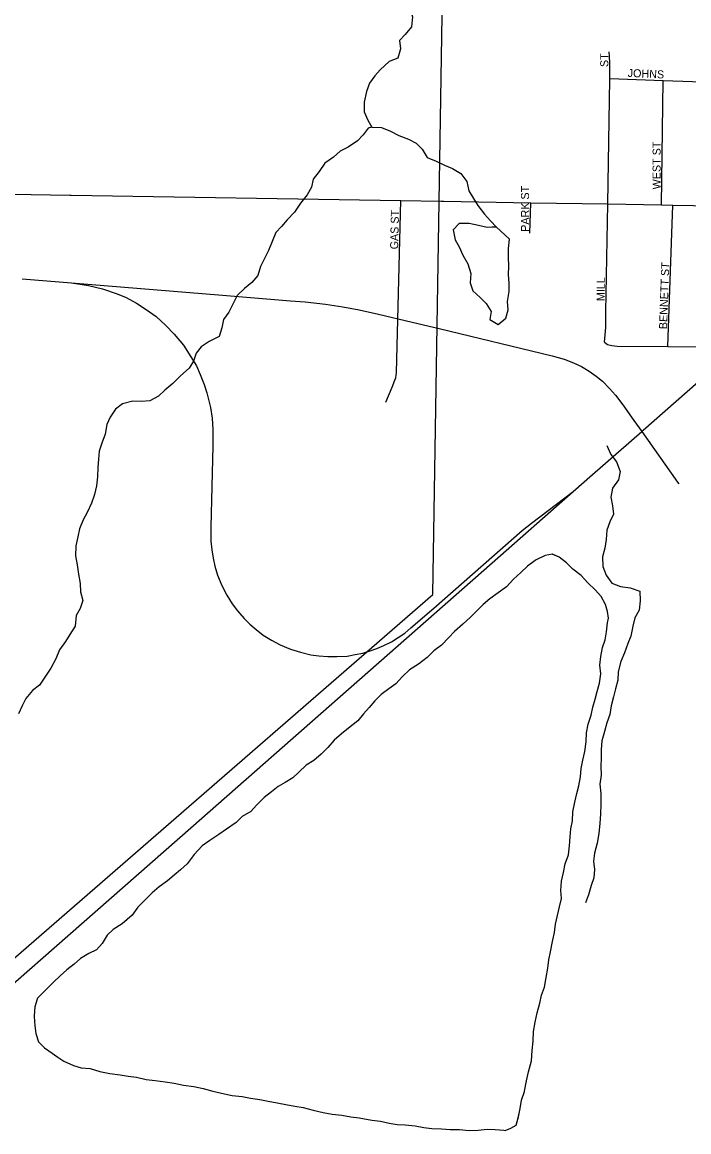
# Model space of a CAD drawing. Extents: x 1857828 to 2277390, y 930619 to 1324581.
# Drawn here: x 2040157 to 2044303, y 1148639 to 1155545 of the extents above; entities that cross this region are included whole.
import ezdxf

# ---------------------------------------------------------------- set-up
doc = ezdxf.new("R2010")
doc.units = 0
for name, color, linetype in [('GM_X_City_Street', 7, 'Continuous'), ('GM_X_City_Street_Text', 7, 'Continuous'), ('GM_X_Corporation', 7, 'Continuous'), ('GM_X_Minor_Lake', 7, 'Continuous'), ('GM_X_Minor_River', 7, 'Continuous'), ('GM_X_Rail_Line', 7, 'Continuous'), ('GM_X_State_Route', 7, 'Continuous'), ('GM_X_Township_Subdivision', 7, 'Continuous'), ('GM_X_Township_Subdivision_Text', 7, 'Continuous')]:
    doc.layers.add(name, color=color, linetype=linetype)

msp = doc.modelspace()

# ---------------------------------------------------------------- linework, layer by layer
at = {"layer": 'GM_X_City_Street'}
for points in [[(2043811.8, 1155200.5), (2043812.6, 1155291.7), (2043810.2, 1155331.8), (2043807.9, 1155359.8)], [(2043779.2, 1153553.4), (2043786.2, 1153643.7), (2043787.2, 1153741.9), (2043798.6, 1154413.4), (2043811.7, 1155189.5), (2043811.8, 1155193.5), (2043811.8, 1155200.2), (2043811.8, 1155200.5)], [(2043811.8, 1155193.5), (2044142.8, 1155181.4), (2044326.8, 1155174.7), (2044459, 1155172.1), (2044607.3, 1155167.9), (2044767.6, 1155163.3), (2045058.9, 1155156.3), (2045467, 1155146.4), (2045767.6, 1155139.5), (2045789.7, 1155135.7), (2045817.8, 1155130), (2045838, 1155116.2), (2045876.4, 1155082.5), (2046007.5, 1154941.4)], [(2044132.4, 1154407.8), (2044142.8, 1155181.4)], [(2043314.2, 1154231.2), (2043320.7, 1154421.3)], [(2044172.1, 1153526.2), (2044202.7, 1154406.7)], [(2043779.2, 1153553.4), (2043797.4, 1153539.5), (2043823.5, 1153531.7), (2043857.6, 1153528.1), (2044172.1, 1153526.2), (2044655.3, 1153523.4)]]:
    msp.add_lwpolyline(points, dxfattribs=at)
at = {"layer": 'GM_X_Corporation'}
msp.add_lwpolyline([(2039137.6, 1148876.7), (2042710.8, 1151982.5), (2042812.4, 1158289.2), (2042919.7, 1158829.7), (2043007.2, 1159243.4), (2045293.6, 1159201.4), (2046338.3, 1159201.3), (2046340.4, 1159635.1), (2048081.4, 1159634.9), (2049643.9, 1159631.8), (2049624, 1158252.2), (2049774.1, 1150527.2), (2046245.6, 1150587.5), (2046234.4, 1149842.5), (2046407, 1149826.6), (2046727.6, 1149564.4), (2046960.7, 1149400.2), (2046226.1, 1149426.7), (2046218.5, 1149012.5), (2047534.4, 1148983.6), (2047969.1, 1148678.7), (2046213.2, 1148694.1), (2046182.6, 1146871.8)], dxfattribs=at)
at = {"layer": 'GM_X_Minor_Lake'}
for points in [[(2043104.6, 1154271.3), (2043048.1, 1154267.2), (2042995.7, 1154278.7), (2042937.3, 1154292.2), (2042875, 1154291.5), (2042837.2, 1154253), (2042850, 1154190.9), (2042874.6, 1154147.1), (2042897.3, 1154095.1), (2042928, 1154041.3), (2042946.8, 1153981.3), (2042943.4, 1153923.1)], [(2043107, 1154268), (2043048.1, 1154267.2), (2042995.7, 1154278.7), (2042937.3, 1154292.2), (2042875, 1154291.5), (2042837.2, 1154253), (2042850, 1154190.9), (2042874.6, 1154147.1), (2042897.3, 1154095.1), (2042928, 1154041.3), (2042946.8, 1153981.3), (2042943.4, 1153923.1)], [(2042943.4, 1153923.1), (2042960.1, 1153873.1), (2043004.8, 1153831.4), (2043043.4, 1153793.7), (2043074.1, 1153743.8), (2043064.6, 1153693.6), (2043117.2, 1153664), (2043165, 1153702.6), (2043180.5, 1153755), (2043175.9, 1153807.1), (2043185.2, 1153867.4), (2043186.7, 1153919.6), (2043182, 1153973.7), (2043183.5, 1154025.9), (2043180.8, 1154082), (2043182.2, 1154136.2), (2043187.6, 1154194.5), (2043104.6, 1154271.3)], [(2043454.8, 1152232.9), (2043410.6, 1152226.4), (2043352.7, 1152197.7), (2043346.7, 1152193.6), (2043298.9, 1152159), (2043259.1, 1152120.5), (2043213.3, 1152077.9), (2043169.6, 1152031.3), (2043117.8, 1151992.6), (2043066, 1151955.9), (2043024.2, 1151919.4), (2042982.4, 1151878.8), (2042944.6, 1151842.3), (2042896.9, 1151797.6), (2042845.2, 1151753), (2042811.4, 1151714.5), (2042765.7, 1151667.9), (2042717.9, 1151631.2), (2042676.1, 1151590.7), (2042622.3, 1151550), (2042566.5, 1151513.3), (2042522.7, 1151472.7), (2042481, 1151426.1), (2042437.1, 1151395.5), (2042389.3, 1151360.9), (2042349.6, 1151320.4), (2042315.8, 1151279.9), (2042280.1, 1151239.4), (2042244.4, 1151196.9), (2042186.6, 1151150.1), (2042142.8, 1151115.5), (2042097, 1151076.9), (2042057.3, 1151030.4), (2042015.6, 1150989.8), (2041971.8, 1150949.2), (2041923.9, 1150920.6), (2041878.2, 1150876), (2041840.4, 1150841.5), (2041792.5, 1150812.9), (2041748.5, 1150788.3), (2041706.7, 1150753.8), (2041662.9, 1150719.2), (2041615.2, 1150670.6), (2041579.5, 1150632.1), (2041525.5, 1150601.4), (2041487.8, 1150562.9), (2041427.9, 1150522.1), (2041380.1, 1150489.5), (2041324.2, 1150450.8), (2041276.4, 1150418.2), (2041226.7, 1150365.5), (2041183.1, 1150306.8), (2041141.4, 1150268.3), (2041101.5, 1150235.7), (2041061.7, 1150201.2), (2041009.9, 1150162.5), (2040966.1, 1150126), (2040924.3, 1150085.4), (2040876.6, 1150036.7), (2040841, 1149986.2), (2040779.3, 1149933.4), (2040723.5, 1149896.7), (2040685.7, 1149862.2), (2040654.1, 1149809.7), (2040618.3, 1149771.1), (2040572.4, 1149748.6), (2040520.5, 1149717.9), (2040480.7, 1149681.4), (2040434.8, 1149646.8), (2040393, 1149610.3), (2040351.3, 1149569.7), (2040299.6, 1149519), (2040251.9, 1149470.3), (2040250, 1149464.3), (2040236.4, 1149416), (2040231, 1149359.7), (2040231.1, 1149355.7), (2040235.8, 1149297.6), (2040242.3, 1149249.5), (2040259, 1149199.5), (2040295.6, 1149161.8), (2040321.9, 1149142), (2040378.6, 1149102.4), (2040417.1, 1149078.8), (2040475.7, 1149051.3), (2040524.1, 1149037.8), (2040580.4, 1149032.3), (2040640.9, 1149014.9), (2040701.3, 1149001.5), (2040765.7, 1148994.1), (2040816.1, 1148984.6), (2040868.4, 1148979.2), (2040928.9, 1148963.8), (2040983.2, 1148958.3), (2041045.6, 1148948.9), (2041102, 1148941.5), (2041160.4, 1148928.1), (2041224.8, 1148920.7), (2041283.3, 1148907.3)], [(2043454.3, 1152232.8), (2043454.8, 1152232.9), (2043454.8, 1152232.9), (2043410.6, 1152226.4), (2043352.7, 1152197.7), (2043346.7, 1152193.6), (2043298.9, 1152159), (2043259.1, 1152120.5), (2043213.3, 1152077.9), (2043169.6, 1152031.3), (2043117.8, 1151992.6), (2043066, 1151955.9), (2043024.2, 1151919.4), (2042982.4, 1151878.8), (2042944.6, 1151842.3), (2042896.9, 1151797.6), (2042845.2, 1151753), (2042811.4, 1151714.5), (2042765.7, 1151667.9), (2042717.9, 1151631.2), (2042676.1, 1151590.7), (2042622.3, 1151550), (2042566.5, 1151513.3), (2042522.7, 1151472.7), (2042481, 1151426.1), (2042437.1, 1151395.5), (2042389.3, 1151360.9), (2042349.6, 1151320.4), (2042315.8, 1151279.9), (2042280.1, 1151239.4), (2042244.4, 1151196.9), (2042186.6, 1151150.1), (2042142.8, 1151115.5), (2042097, 1151076.9), (2042057.3, 1151030.4), (2042015.6, 1150989.8), (2041971.8, 1150949.2), (2041923.9, 1150920.6), (2041878.2, 1150876), (2041840.4, 1150841.5), (2041792.5, 1150812.9), (2041748.5, 1150788.3), (2041706.7, 1150753.8), (2041662.9, 1150719.2), (2041615.2, 1150670.6), (2041579.5, 1150632.1), (2041525.5, 1150601.4), (2041487.8, 1150562.9), (2041427.9, 1150522.1), (2041380.1, 1150489.5), (2041324.2, 1150450.8), (2041276.4, 1150418.2), (2041226.7, 1150365.5), (2041183.1, 1150306.8), (2041141.4, 1150268.3), (2041101.5, 1150235.7), (2041061.7, 1150201.2), (2041009.9, 1150162.5), (2040966.1, 1150126), (2040924.3, 1150085.4), (2040876.6, 1150036.7), (2040841, 1149986.2), (2040779.3, 1149933.4), (2040723.5, 1149896.7), (2040685.7, 1149862.2), (2040654.1, 1149809.7), (2040618.3, 1149771.1), (2040572.4, 1149748.6), (2040520.5, 1149717.9), (2040480.7, 1149681.4), (2040434.8, 1149646.8), (2040393, 1149610.3), (2040351.3, 1149569.7), (2040299.6, 1149519), (2040251.9, 1149470.3), (2040250, 1149464.3), (2040236.4, 1149416), (2040231, 1149359.7), (2040231.1, 1149355.7), (2040235.8, 1149297.6), (2040242.3, 1149249.5), (2040259, 1149199.5), (2040295.6, 1149161.8), (2040321.9, 1149142), (2040378.6, 1149102.4), (2040417.1, 1149078.8), (2040475.7, 1149051.3), (2040524.1, 1149037.8), (2040580.4, 1149032.3), (2040640.9, 1149014.9), (2040701.3, 1149001.5), (2040765.7, 1148994.1), (2040816.1, 1148984.6), (2040868.4, 1148979.2), (2040928.9, 1148963.8), (2040983.2, 1148958.3), (2041045.6, 1148948.9), (2041102, 1148941.5), (2041160.4, 1148928.1), (2041224.8, 1148920.7), (2041283.3, 1148907.3)], [(2043281.2, 1148890.1), (2043281.2, 1148892.1), (2043294.6, 1148956.5), (2043306, 1149012.8), (2043325.3, 1149081.2), (2043328.6, 1149145.5), (2043334, 1149203.7), (2043337.3, 1149263.9), (2043346.8, 1149320.2), (2043360.2, 1149378.6), (2043375.6, 1149438.9), (2043387.1, 1149489.2), (2043404.6, 1149539.6), (2043416, 1149599.9), (2043425.4, 1149656.2), (2043432.8, 1149708.4), (2043442.3, 1149758.7), (2043455.7, 1149823), (2043467.1, 1149879.3), (2043474.6, 1149931.6), (2043486, 1149983.9), (2043499.5, 1150038.2), (2043511, 1150090.5), (2043506.4, 1150140.6), (2043511.8, 1150198.8), (2043523.2, 1150253.1), (2043534.7, 1150305.4), (2043554.2, 1150361.8), (2043561.6, 1150418.1), (2043564.9, 1150474.3), (2043568.4, 1150524.5), (2043579.9, 1150574.8), (2043581.3, 1150631), (2043594.7, 1150689.3), (2043606.1, 1150743.6), (2043619.7, 1150791.9), (2043629.1, 1150848.2), (2043634.5, 1150900.4), (2043644, 1150950.7), (2043655.5, 1151005), (2043664.8, 1151065.3), (2043666.2, 1151121.5), (2043677.7, 1151175.8), (2043695.1, 1151232.2), (2043706.6, 1151282.4), (2043720.2, 1151330.7), (2043733.7, 1151379), (2043747.2, 1151431.3), (2043756.6, 1151489.6), (2043749.9, 1151543.8), (2043755.4, 1151596), (2043766.8, 1151652.3), (2043782.3, 1151700.6), (2043791.8, 1151750.9), (2043797.2, 1151807.1), (2043802.9, 1151835.2), (2043796.4, 1151877.3), (2043785.9, 1151921.3), (2043757.2, 1151969.2), (2043722.6, 1152009), (2043675.9, 1152054.6), (2043633.1, 1152100.3), (2043582.5, 1152139.9), (2043541.8, 1152179.6), (2043497.2, 1152215.3), (2043454.8, 1152232.9)], [(2043281.2, 1148890.1), (2043281.2, 1148892.1), (2043294.6, 1148956.5), (2043306, 1149012.8), (2043325.3, 1149081.2), (2043328.6, 1149145.5), (2043334, 1149203.7), (2043337.3, 1149263.9), (2043346.8, 1149320.2), (2043360.2, 1149378.6), (2043375.6, 1149438.9), (2043387.1, 1149489.2), (2043404.6, 1149539.6), (2043416, 1149599.9), (2043425.4, 1149656.2), (2043432.8, 1149708.4), (2043442.3, 1149758.7), (2043455.7, 1149823), (2043467.1, 1149879.3), (2043474.6, 1149931.6), (2043486, 1149983.9), (2043499.5, 1150038.2), (2043511, 1150090.5), (2043506.4, 1150140.6), (2043511.8, 1150198.8), (2043523.2, 1150253.1), (2043534.7, 1150305.4), (2043554.2, 1150361.8), (2043561.6, 1150418.1), (2043564.9, 1150474.3), (2043568.4, 1150524.5), (2043579.9, 1150574.8), (2043581.3, 1150631), (2043594.7, 1150689.3), (2043606.1, 1150743.6), (2043619.7, 1150791.9), (2043629.1, 1150848.2), (2043634.5, 1150900.4), (2043644, 1150950.7), (2043655.5, 1151005), (2043664.8, 1151065.3), (2043666.2, 1151121.5), (2043677.7, 1151175.8), (2043695.1, 1151232.2), (2043706.6, 1151282.4), (2043720.2, 1151330.7), (2043733.7, 1151379), (2043747.2, 1151431.3), (2043756.6, 1151489.6), (2043749.9, 1151543.8), (2043755.4, 1151596), (2043766.8, 1151652.3), (2043782.3, 1151700.6), (2043791.8, 1151750.9), (2043797.2, 1151807.1), (2043802.9, 1151835.2), (2043796.4, 1151877.3), (2043785.9, 1151921.3), (2043757.2, 1151969.2), (2043722.6, 1152009), (2043675.9, 1152054.6), (2043633.1, 1152100.3), (2043582.5, 1152139.9), (2043541.8, 1152179.6), (2043497.2, 1152215.3), (2043454.2, 1152232.8)], [(2041283.3, 1148907.3), (2041343.7, 1148891.8), (2041396.1, 1148878.4), (2041462.6, 1148865), (2041525, 1148857.6), (2041577.3, 1148848.1), (2041635.7, 1148838.7), (2041686.1, 1148829.2), (2041742.5, 1148819.8), (2041796.9, 1148808.3), (2041853.3, 1148798.9), (2041903.6, 1148789.4), (2041966.1, 1148774), (2042028.6, 1148758.6), (2042084.9, 1148749.1), (2042145.3, 1148741.8), (2042201.7, 1148732.3), (2042252, 1148724.8), (2042332.6, 1148711.6), (2042384.9, 1148704.1), (2042439.3, 1148692.7), (2042489.7, 1148683.2), (2042539.9, 1148681.7), (2042600.3, 1148676.3), (2042654.7, 1148664.8), (2042705, 1148659.3), (2042765.3, 1148658), (2042819.6, 1148652.5), (2042875.9, 1148653.1), (2042936.3, 1148647.7), (2042992.5, 1148648.3), (2043048.7, 1148654.9), (2043099, 1148653.4), (2043153.3, 1148648), (2043161.4, 1148646.1), (2043161.4, 1148646.1), (2043195.4, 1148660.5), (2043229.3, 1148680.9), (2043244.8, 1148732.6), (2043254.3, 1148783.5), (2043261.8, 1148835.8), (2043281.2, 1148890.1)], [(2041283.3, 1148907.3), (2041343.7, 1148891.8), (2041396.1, 1148878.4), (2041462.6, 1148865), (2041525, 1148857.6), (2041577.3, 1148848.1), (2041635.7, 1148838.7), (2041686.1, 1148829.2), (2041742.5, 1148819.8), (2041796.9, 1148808.3), (2041853.3, 1148798.9), (2041903.6, 1148789.4), (2041966.1, 1148774), (2042028.6, 1148758.6), (2042084.9, 1148749.1), (2042145.3, 1148741.8), (2042201.7, 1148732.3), (2042252, 1148724.8), (2042332.6, 1148711.6), (2042384.9, 1148704.1), (2042439.3, 1148692.7), (2042489.7, 1148683.2), (2042539.9, 1148681.7), (2042600.3, 1148676.3), (2042654.7, 1148664.8), (2042705, 1148659.3), (2042765.3, 1148658), (2042819.6, 1148652.5), (2042875.9, 1148653.1), (2042936.3, 1148647.7), (2042992.5, 1148648.3), (2043048.7, 1148654.9), (2043099, 1148653.4), (2043153.3, 1148648), (2043161.4, 1148646.1), (2043161.4, 1148646.1), (2043195.4, 1148660.5), (2043229.3, 1148680.9), (2043244.8, 1148733.2), (2043244.8, 1148733.2), (2043244.8, 1148733.2), (2043254.3, 1148783.5), (2043261.8, 1148835.8), (2043281.2, 1148890.1)]]:
    msp.add_lwpolyline(points, dxfattribs=at)
at = {"layer": 'GM_X_Minor_River'}
for points in [[(2042517.2, 1155923.6), (2042504.9, 1155871.5), (2042539, 1155825.2), (2042476.6, 1155811.4), (2042430.2, 1155789.5), (2042442.1, 1155729.3), (2042506.4, 1155707), (2042550.6, 1155682.7), (2042570.5, 1155628.5), (2042584.4, 1155578.2), (2042578.2, 1155516.1), (2042539.8, 1155468.1), (2042503.5, 1155430.1), (2042509.4, 1155377.9), (2042493.1, 1155319.8), (2042438.7, 1155299.9), (2042384.3, 1155247.9), (2042349.9, 1155209.9), (2042317.6, 1155165.9), (2042299.3, 1155113.8), (2042283.1, 1155047.7), (2042284.9, 1154987.5), (2042306.8, 1154935.2)], [(2042330.6, 1154891.9), (2042308.7, 1154885.1), (2042278.4, 1154843), (2042242, 1154807.1), (2042183.6, 1154767.1), (2042135.2, 1154741.2), (2042092.9, 1154705.3), (2042038.5, 1154667.4), (2042004.1, 1154615.3), (2041965.8, 1154567.3), (2041955.5, 1154517.2), (2041929.2, 1154469.1), (2041888.9, 1154419.1), (2041850.5, 1154363.1), (2041806.1, 1154315.1), (2041769.7, 1154273.1), (2041735.4, 1154235.1), (2041711.1, 1154179), (2041688.8, 1154122.9), (2041664.5, 1154074.8), (2041640.2, 1154024.8), (2041621.9, 1153968.7), (2041585.6, 1153924.6), (2041539.2, 1153886.7), (2041494.8, 1153842.7), (2041468.5, 1153794.7), (2041442.2, 1153740.6), (2041409.9, 1153694.6), (2041399.7, 1153642.4), (2041381.4, 1153588.3), (2041319, 1153556.5), (2041270.6, 1153524.5), (2041238.3, 1153484.5), (2041222, 1153434.4), (2041195.8, 1153390.4), (2041141.3, 1153344.4), (2041094.9, 1153296.4), (2041044.5, 1153254.5), (2041004.1, 1153216.5), (2040951.8, 1153188.6), (2040899.5, 1153182.8), (2040845.2, 1153185), (2040780.8, 1153169.2), (2040738.4, 1153135.3), (2040704.1, 1153087.2), (2040683.8, 1153041.2), (2040673.6, 1152981), (2040653.3, 1152924.9), (2040635, 1152874.8), (2040630.8, 1152824.6), (2040626.7, 1152772.5), (2040624.5, 1152714.3), (2040620.2, 1152658.1), (2040606, 1152604), (2040587.7, 1152551.9), (2040561.4, 1152493.8), (2040537.1, 1152447.8), (2040512.8, 1152391.6), (2040502.6, 1152341.5), (2040490.3, 1152285.4), (2040488.1, 1152223.2), (2040498, 1152167), (2040507.9, 1152108.7), (2040517.7, 1152050.5), (2040519.6, 1151998.3), (2040533.5, 1151946.1), (2040517.2, 1151896), (2040493, 1151851.9), (2040486.7, 1151785.7), (2040454.4, 1151733.7), (2040426.1, 1151689.6), (2040389.7, 1151637.6), (2040365.4, 1151581.5), (2040335, 1151523.4), (2040302.7, 1151473.4), (2040264.3, 1151419.3), (2040222, 1151385.4), (2040179.6, 1151335.4), (2040157.3, 1151289.3), (2040135, 1151239.2)], [(2042306.8, 1154935.2), (2042330.8, 1154891), (2042391.1, 1154888.8), (2042447.4, 1154866.5), (2042499.6, 1154840.2), (2042559.8, 1154815.9), (2042608, 1154791.6), (2042644.1, 1154755.3), (2042676.1, 1154703), (2042732.3, 1154678.7), (2042784.5, 1154654.5), (2042832.7, 1154634.2), (2042884.9, 1154601.9), (2042923, 1154553.6), (2042934.8, 1154495.4), (2042964.8, 1154447.1), (2042990.8, 1154402.8), (2043032.9, 1154350.5), (2043069, 1154308.2), (2043107, 1154268)], [(2043792.9, 1152910.6), (2043817.6, 1152854.7), (2043854.3, 1152809), (2043875.1, 1152749), (2043865.6, 1152696.7), (2043828, 1152644.1), (2043818.6, 1152587.9), (2043829.3, 1152533.8), (2043833.9, 1152481.7), (2043812.3, 1152435.3), (2043792.8, 1152382.9), (2043789.4, 1152324.7), (2043780, 1152270.4), (2043766.5, 1152216.1), (2043769.2, 1152157.9), (2043789.9, 1152102), (2043824.6, 1152054.2), (2043879.1, 1152032.7), (2043937.5, 1152023.3), (2043998, 1152003.8), (2044000.7, 1151943.7), (2043993.3, 1151885.4), (2043967.7, 1151837), (2043954.2, 1151784.7), (2043942.9, 1151724.3), (2043923.3, 1151678), (2043903.8, 1151619.6), (2043880.3, 1151565.2), (2043863, 1151500.8), (2043861.5, 1151448.6), (2043848.1, 1151396.3), (2043834.5, 1151346), (2043821.1, 1151289.7), (2043811.7, 1151235.4), (2043792.2, 1151183), (2043778.7, 1151130.7), (2043761.2, 1151072.3), (2043757.8, 1151018.1), (2043758.4, 1150963.9), (2043755, 1150913.7), (2043757.6, 1150857.6), (2043750.2, 1150801.3), (2043754.9, 1150743.2), (2043755.6, 1150677), (2043754.3, 1150614.8), (2043748.9, 1150558.5), (2043743.6, 1150496.2), (2043732.2, 1150435.9), (2043716.8, 1150373.6), (2043711.3, 1150323.3), (2043716, 1150271.2), (2043712.5, 1150219), (2043695, 1150170.7), (2043679.5, 1150114.3), (2043660, 1150063.9)]]:
    msp.add_lwpolyline(points, dxfattribs=at)
at = {"layer": 'GM_X_Rail_Line'}
for points in [[(2040157.2, 1153946.6), (2040463.8, 1153922.5)], [(2040463.8, 1153922.5), (2040570.4, 1153905.4), (2040656.2, 1153885.7), (2040746.8, 1153854.5), (2040802.8, 1153830.9), (2040867.4, 1153794.9), (2040928.5, 1153756.4), (2040989.6, 1153713), (2041049.3, 1153659.3), (2041103, 1153603.6), (2041160.2, 1153533.5), (2041206.8, 1153461.8), (2041240.5, 1153404.8), (2041264.8, 1153352.7), (2041289.1, 1153289.8), (2041306.4, 1153236.8), (2041328.5, 1153147.3), (2041337.9, 1153080.4), (2041343.2, 1153009.7), (2041343.2, 1152908.4), (2041331.2, 1152401.8), (2041331.2, 1152315), (2041335.8, 1152261.3), (2041344.9, 1152208.4), (2041355.9, 1152159.5), (2041371.5, 1152103.9), (2041398.6, 1152039.5), (2041429.4, 1151977.6), (2041463.3, 1151925), (2041496.5, 1151880.9), (2041537.4, 1151832.8), (2041572.8, 1151798.6), (2041612, 1151764.3), (2041656.5, 1151730), (2041707.7, 1151698.3), (2041762.4, 1151668.6), (2041826, 1151642.8), (2041887.8, 1151623.4), (2041952.1, 1151608.2), (2042003, 1151601.1), (2042058.4, 1151595.8), (2042114.2, 1151595.8), (2042178.9, 1151599.8), (2042228.3, 1151608.5), (2042274.9, 1151618.4), (2042322.3, 1151632.9), (2042363.2, 1151646.7), (2042406.3, 1151665.4), (2042453, 1151689.1), (2042496.4, 1151715.2), (2042536, 1151742.8), (2042575.2, 1151774.5), (2042716.9, 1151898.4), (2043266.6, 1152380.1), (2043325.7, 1152426.6), (2043583.2, 1152624)], [(2040463.8, 1153922.5), (2041402.9, 1153845.6), (2041825.8, 1153811.2), (2041916.8, 1153803.5), (2042043, 1153790.1), (2042152.1, 1153773.6), (2042253.8, 1153753.9), (2042372.5, 1153726.4), (2042582.8, 1153676.9), (2042751, 1153637.8)], [(2044019.1, 1153004.6), (2045113.8, 1153967.1)], [(2042751, 1153637.8), (2043453.7, 1153468.6), (2043527.1, 1153446.6), (2043586.5, 1153424.6), (2043635.9, 1153400.7), (2043682.3, 1153373.2), (2043727.8, 1153341.3), (2043765.7, 1153309.8), (2043810.6, 1153264.4), (2043847, 1153223.5), (2043893.5, 1153162.6), (2043961.8, 1153065.3), (2044011.3, 1152997.7)], [(2043583.2, 1152624), (2043703.3, 1152729.3), (2044011.3, 1152997.7)], [(2044011.3, 1152997.7), (2044019.1, 1153004.6)], [(2044011.3, 1152997.7), (2044232.8, 1152681.9)], [(2044232.8, 1152681.9), (2044240, 1152671.8)], [(2025004.7, 1140171.3), (2027629.9, 1141631.1), (2027992.5, 1141830.6), (2029239.8, 1142522), (2030794.4, 1143382.6), (2031404.2, 1143721), (2032730.2, 1144452.7), (2034158.4, 1145243), (2036470.8, 1146528.5), (2036729.1, 1146685.6), (2036880.2, 1146786.8), (2036991.5, 1146865.9), (2037094.2, 1146941.1), (2037181.7, 1147008.2), (2037262.8, 1147074.3), (2037904.9, 1147632.3), (2039282.6, 1148842.1), (2041205.2, 1150530.7), (2041428.9, 1150727.6), (2043079.8, 1152179.1), (2043583.2, 1152624)]]:
    msp.add_lwpolyline(points, dxfattribs=at)
at = {"layer": 'GM_X_State_Route'}
for points in [[(2039250.5, 1154488.5), (2040453.9, 1154468.6), (2040460.8, 1154468.5)], [(2040460.8, 1154468.5), (2042513, 1154434.6), (2042762.6, 1154430.5), (2042778.9, 1154430.2)], [(2042778.9, 1154430.2), (2043320.7, 1154421.3), (2043798.6, 1154413.4), (2044132.4, 1154407.8), (2044202.7, 1154406.7), (2044587.3, 1154400.3), (2045042.2, 1154392.8), (2045356.7, 1154387.6), (2045509.6, 1154385.1)]]:
    msp.add_lwpolyline(points, dxfattribs=at)
at = {"layer": 'GM_X_Township_Subdivision'}
msp.add_lwpolyline([(2042417.9, 1153179), (2042457.4, 1153273.5), (2042475.1, 1153315.8), (2042481, 1153331.9), (2042484.8, 1153364), (2042513, 1154434.6)], dxfattribs=at)

# ---------------------------------------------------------------- texts
at = {"layer": 'GM_X_City_Street_Text'}
for s, rotation, p in [('ST', 90, (2043802.2, 1155265.3)), ('JOHNS', 357.33358, (2043922, 1155204.3)), ('WEST ST', 90, (2044127.7, 1154504.1)), ('PARK ST', 90, (2043309.4, 1154240.1)), ('BENNETT ST', 87.9311, (2044167.4, 1153633.2)), ('MILL', 90, (2043780.2, 1153808.9))]:
    msp.add_text(s, height=50, rotation=rotation, dxfattribs=at).set_placement(p)
at = {"layer": 'GM_X_Township_Subdivision_Text'}
msp.add_text('GAS ST', height=50, rotation=88.78181, dxfattribs=at).set_placement((2042495.3, 1154130.3))

doc.saveas('drawing.dxf')
